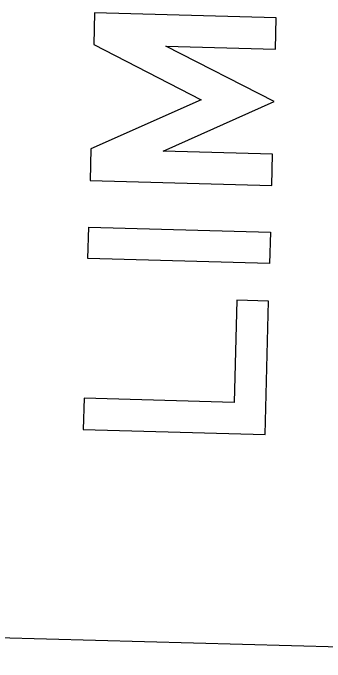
# Model space of a CAD drawing. Extents: x 2096670 to 2098561, y 684033 to 689893.
# Drawn here: x 2097383.29 to 2097403.74, y 687048.94 to 687091.41 of the extents above; entities that cross this region are included whole.
import ezdxf

# ---------------------------------------------------------------- set-up
doc = ezdxf.new("R2010")
doc.units = 0
doc.layers.add('Prop Sign E Keep Right CELL', color=7, linetype='Continuous')

msp = doc.modelspace()

# ---------------------------------------------------------------- linework, layer by layer
at = {"layer": 'Prop Sign E Keep Right CELL'}
msp.add_line((2097363.342, 687051.054), (2097441.473, 687048.939), dxfattribs=at)
for points in [[(2097393.13, 687082.372), (2097400.396, 687085.609), (2097393.316, 687089.232), (2097400.489, 687089.038), (2097400.544, 687091.089), (2097388.639, 687091.411), (2097388.583, 687089.343), (2097395.625, 687085.738), (2097388.398, 687082.518), (2097388.342, 687080.449), (2097400.247, 687080.127), (2097400.303, 687082.177)], [(2097393.13, 687082.372), (2097400.396, 687085.609), (2097393.316, 687089.232), (2097400.489, 687089.038), (2097400.544, 687091.089), (2097388.639, 687091.411), (2097388.583, 687089.343), (2097395.625, 687085.738), (2097388.398, 687082.518), (2097388.342, 687080.449), (2097400.247, 687080.127), (2097400.303, 687082.177)], [(2097393.13, 687082.372), (2097400.396, 687085.609), (2097393.316, 687089.232), (2097400.489, 687089.038), (2097400.544, 687091.089), (2097388.639, 687091.411), (2097388.583, 687089.343), (2097395.625, 687085.738), (2097388.398, 687082.518), (2097388.342, 687080.449), (2097400.247, 687080.127), (2097400.303, 687082.177)], [(2097400.109, 687075.025), (2097388.204, 687075.347), (2097388.259, 687077.398), (2097400.165, 687077.076)], [(2097400.109, 687075.025), (2097388.204, 687075.347), (2097388.259, 687077.398), (2097400.165, 687077.076)], [(2097400.109, 687075.025), (2097388.204, 687075.347), (2097388.259, 687077.398), (2097400.165, 687077.076)], [(2097400.043, 687072.561), (2097397.959, 687072.617), (2097397.778, 687065.932), (2097387.956, 687066.198), (2097387.9, 687064.147), (2097399.806, 687063.825)], [(2097400.043, 687072.561), (2097397.959, 687072.617), (2097397.778, 687065.932), (2097387.956, 687066.198), (2097387.9, 687064.147), (2097399.806, 687063.825)], [(2097400.043, 687072.561), (2097397.959, 687072.617), (2097397.778, 687065.932), (2097387.956, 687066.198), (2097387.9, 687064.147), (2097399.806, 687063.825)]]:
    msp.add_lwpolyline(points, close=True, dxfattribs=at)

doc.saveas('drawing.dxf')
